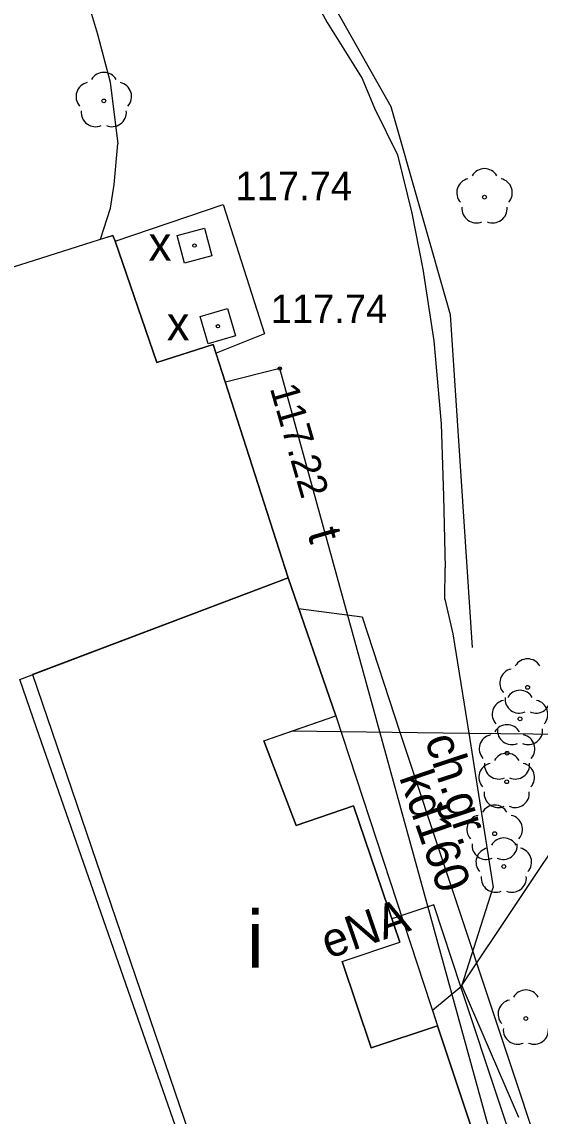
# Model space of a CAD drawing. Extents: x 6434771 to 6436222, y 5663454 to 5664782.
# Drawn here: x 6435049.14 to 6435062.78, y 5663936.61 to 5663965.39 of the extents above; entities that cross this region are included whole.
import ezdxf

# ---------------------------------------------------------------- set-up
doc = ezdxf.new("R2010")
doc.units = 0
for name, color, linetype in [('Warstwa 1', 7, 'Continuous'), ('Warstwa 11', 7, 'Continuous'), ('Warstwa 12', 7, 'Continuous'), ('Warstwa 13', 7, 'Continuous'), ('Warstwa 14', 7, 'Continuous'), ('Warstwa 15', 7, 'Continuous'), ('Warstwa 2', 7, 'Continuous'), ('Warstwa 3', 7, 'Continuous'), ('Warstwa 4', 7, 'Continuous'), ('Warstwa 5', 7, 'Continuous'), ('Warstwa 6', 7, 'Continuous'), ('Warstwa 7', 7, 'Continuous'), ('Warstwa 9', 7, 'Continuous')]:
    doc.layers.add(name, color=color, linetype=linetype)

msp = doc.modelspace()

# ---------------------------------------------------------------- linework, layer by layer
at = {"layer": 'Warstwa 1'}
msp.add_lwpolyline([(6435030.566, 5663973.645), (6435039.149, 5663947.769), (6435036.993, 5663946.976), (6435036.181, 5663946.696), (6435041.489, 5663931.466), (6435045.908, 5663932.932), (6435047.477, 5663928.708), (6435055.177, 5663931.364), (6435053.638, 5663935.876), (6435053.38, 5663935.79), (6435049.528, 5663946.824), (6435049.084, 5663948.096), (6435056.145, 5663950.764), (6435054.179, 5663956.908), (6435052.694, 5663956.436), (6435051.592, 5663959.62), (6435051.538, 5663959.777), (6435045.895, 5663957.98), (6435039.739, 5663976.169)], dxfattribs=at)
msp.add_lwpolyline([(6435054.968, 5663931.977), (6435061.675, 5663934.196), (6435060.083, 5663938.986), (6435058.336, 5663938.407), (6435057.573, 5663940.676), (6435059.09, 5663941.188), (6435057.873, 5663944.773), (6435056.356, 5663944.251), (6435055.513, 5663946.481), (6435057.401, 5663947.139), (6435056.145, 5663950.764), (6435049.424, 5663948.225)], close=True, dxfattribs=at)
at = {"layer": 'Warstwa 11'}
for centre in [(6435051.297, 5663963.313), (6435061.317, 5663960.782), (6435062.451, 5663947.887), (6435062.251, 5663947.06), (6435061.91, 5663946.154), (6435061.901, 5663945.404), (6435061.584, 5663944.038), (6435061.824, 5663943.175), (6435062.406, 5663939.178)]:
    msp.add_circle(centre, 0.05, dxfattribs=at)
for centre, start, end in [((6435051.297, 5663963.688), 30.1471, 149.8529), ((6435050.94, 5663963.429), 102.1471, 221.8529), ((6435051.654, 5663963.429), 318.1471, 77.8529), ((6435051.077, 5663963.01), 174.1471, 293.8529), ((6435051.517, 5663963.01), 246.1471, 5.8529), ((6435061.317, 5663961.157), 30.1471, 149.8529), ((6435060.96, 5663960.898), 102.1471, 221.8529), ((6435061.674, 5663960.898), 318.1471, 77.8529), ((6435061.097, 5663960.479), 174.1471, 293.8529), ((6435061.537, 5663960.479), 246.1471, 5.8529), ((6435062.451, 5663948.262), 30.1471, 149.8529), ((6435062.094, 5663948.003), 102.1471, 221.8529), ((6435062.251, 5663947.435), 30.1471, 149.8529), ((6435061.894, 5663947.176), 102.1471, 221.8529), ((6435062.231, 5663947.584), 174.1471, 293.8529), ((6435062.671, 5663947.584), 246.1471, 5.8529), ((6435062.608, 5663947.176), 318.1471, 77.8529), ((6435061.91, 5663946.529), 30.1471, 149.8529), ((6435062.031, 5663946.757), 174.1471, 293.8529), ((6435062.471, 5663946.757), 246.1471, 5.8529), ((6435061.553, 5663946.27), 102.1471, 221.8529), ((6435062.267, 5663946.27), 318.1471, 77.8529), ((6435061.901, 5663945.779), 30.1471, 149.8529), ((6435061.544, 5663945.52), 102.1471, 221.8529), ((6435061.69, 5663945.851), 174.1471, 293.8529), ((6435062.13, 5663945.851), 246.1471, 5.8529), ((6435062.258, 5663945.52), 318.1471, 77.8529), ((6435061.681, 5663945.101), 174.1471, 293.8529), ((6435062.121, 5663945.101), 246.1471, 5.8529), ((6435061.584, 5663944.413), 30.1471, 149.8529), ((6435061.227, 5663944.154), 102.1471, 221.8529), ((6435061.941, 5663944.154), 318.1471, 77.8529), ((6435061.824, 5663943.55), 30.1471, 149.8529), ((6435061.364, 5663943.735), 174.1471, 293.8529), ((6435061.467, 5663943.291), 102.1471, 221.8529), ((6435061.804, 5663943.735), 246.1471, 5.8529), ((6435062.181, 5663943.291), 318.1471, 77.8529), ((6435061.604, 5663942.872), 174.1471, 293.8529), ((6435062.044, 5663942.872), 246.1471, 5.8529), ((6435062.406, 5663939.553), 30.1471, 149.8529), ((6435062.049, 5663939.294), 102.1471, 221.8529), ((6435062.186, 5663938.875), 174.1471, 293.8529), ((6435062.626, 5663938.875), 246.1471, 5.8529)]:
    msp.add_arc(centre, 0.375, start, end, dxfattribs=at)
at = {"layer": 'Warstwa 12'}
for points in [[(6435058.558, 5663946.715), (6435055.927, 5663956.272), (6435054.503, 5663955.915)], [(6435047.391, 5663918.255), (6435060.477, 5663933.521), (6435061.855, 5663934.174), (6435061.776, 5663935.055), (6435058.558, 5663946.715)], [(6435060.695, 5663940.008), (6435065.125, 5663946.635)], [(6435060.695, 5663940.008), (6435059.981, 5663942.167), (6435058.881, 5663941.801)], [(6435056.12, 5663932.143), (6435056.274, 5663931.671), (6435062.751, 5663933.813), (6435060.695, 5663940.008)]]:
    msp.add_lwpolyline(points, dxfattribs=at)
at = {"layer": 'Warstwa 14'}
msp.add_circle((6435055.927, 5663956.272), 0.045, dxfattribs=at)
at = {"layer": 'Warstwa 15'}
msp.add_lwpolyline([(6435051.592, 5663959.62), (6435054.44, 5663960.585), (6435055.526, 5663957.189), (6435054.254, 5663956.681), (6435054.179, 5663956.908), (6435052.694, 5663956.436)], close=True, dxfattribs=at)
at = {"layer": 'Warstwa 2'}
msp.add_lwpolyline([(6435057.401, 5663947.139), (6435060.083, 5663938.986), (6435058.336, 5663938.407), (6435057.573, 5663940.676), (6435059.09, 5663941.188), (6435057.873, 5663944.773), (6435056.356, 5663944.251), (6435055.513, 5663946.481)], close=True, dxfattribs=at)
at = {"layer": 'Warstwa 4'}
msp.add_lwpolyline([(6435061.004, 5663948.939), (6435060.419, 5663957.687), (6435058.856, 5663963.156), (6435055.243, 5663969.55), (6435051.275, 5663975.588)], dxfattribs=at)
for points in [[(6435054.142, 5663959.242), (6435053.418, 5663959.048), (6435053.224, 5663959.772), (6435053.948, 5663959.966)], [(6435054.046, 5663956.92), (6435053.836, 5663957.64), (6435054.556, 5663957.85), (6435054.766, 5663957.13)]]:
    msp.add_lwpolyline(points, close=True, dxfattribs=at)
at = {"layer": 'Warstwa 5'}
for p, q in [((6435056.255, 5663967.077), (6435057.173, 5663965.378)), ((6435057.173, 5663965.378), (6435058.094, 5663963.903)), ((6435058.094, 5663963.903), (6435058.42, 5663963.122)), ((6435058.42, 5663963.122), (6435059.03, 5663961.895)), ((6435059.03, 5663961.895), (6435059.403, 5663960.358)), ((6435059.403, 5663960.358), (6435059.697, 5663958.89)), ((6435059.697, 5663958.89), (6435059.987, 5663957.001)), ((6435059.987, 5663957.001), (6435060.173, 5663954.823)), ((6435060.173, 5663954.823), (6435060.239, 5663952.915)), ((6435060.239, 5663952.915), (6435060.283, 5663951.028)), ((6435060.273, 5663950.207), (6435060.283, 5663951.028)), ((6435060.273, 5663950.207), (6435060.486, 5663949.294)), ((6435060.486, 5663949.294), (6435060.908, 5663946.686)), ((6435060.908, 5663946.686), (6435070.44, 5663946.571)), ((6435060.908, 5663946.686), (6435070.44, 5663946.571)), ((6435060.908, 5663946.686), (6435061.541, 5663942.619)), ((6435060.716, 5663940.038), (6435061.541, 5663942.619)), ((6435060.716, 5663940.038), (6435062.214, 5663936.58))]:
    msp.add_line(p, q, dxfattribs=at)
at = {"layer": 'Warstwa 6'}
for centre in [(6435053.683, 5663959.507), (6435054.301, 5663957.385)]:
    msp.add_circle(centre, 0.045, dxfattribs=at)
at = {"layer": 'Warstwa 7'}
for points in [[(6435056.424, 5663949.961), (6435058.093, 5663949.74), (6435059.091, 5663946.708)], [(6435059.091, 5663946.708), (6435063.004, 5663934.95)]]:
    msp.add_lwpolyline(points, dxfattribs=at)
at = {"layer": 'Warstwa 9'}
for p, q in [((6435056.255, 5663967.077), (6435057.173, 5663965.378)), ((6435050.747, 5663966.34), (6435051.134, 5663965.07)), ((6435057.173, 5663965.378), (6435058.094, 5663963.903)), ((6435051.134, 5663965.07), (6435051.465, 5663963.802)), ((6435051.465, 5663963.802), (6435051.668, 5663962.18)), ((6435058.094, 5663963.903), (6435058.42, 5663963.122)), ((6435058.42, 5663963.122), (6435059.03, 5663961.895)), ((6435051.566, 5663961.116), (6435051.668, 5663962.18)), ((6435059.03, 5663961.895), (6435059.403, 5663960.358)), ((6435051.469, 5663960.496), (6435051.566, 5663961.116)), ((6435051.208, 5663959.672), (6435051.469, 5663960.496)), ((6435059.403, 5663960.358), (6435059.697, 5663958.89)), ((6435051.208, 5663959.672), (6435051.538, 5663959.777)), ((6435051.538, 5663959.777), (6435051.592, 5663959.62)), ((6435051.592, 5663959.62), (6435052.694, 5663956.436)), ((6435059.697, 5663958.89), (6435059.987, 5663957.001)), ((6435052.694, 5663956.436), (6435054.179, 5663956.908)), ((6435054.179, 5663956.908), (6435056.145, 5663950.764)), ((6435059.987, 5663957.001), (6435060.173, 5663954.823)), ((6435060.173, 5663954.823), (6435060.239, 5663952.915)), ((6435060.239, 5663952.915), (6435060.283, 5663951.028)), ((6435060.273, 5663950.207), (6435060.283, 5663951.028)), ((6435056.145, 5663950.764), (6435057.401, 5663947.139)), ((6435060.273, 5663950.207), (6435060.486, 5663949.294)), ((6435060.486, 5663949.294), (6435060.908, 5663946.686)), ((6435056.263, 5663946.742), (6435057.401, 5663947.139)), ((6435055.513, 5663946.481), (6435056.263, 5663946.742)), ((6435056.263, 5663946.742), (6435057.537, 5663946.727)), ((6435056.263, 5663946.742), (6435057.537, 5663946.727)), ((6435057.537, 5663946.727), (6435060.908, 5663946.686)), ((6435057.537, 5663946.727), (6435060.908, 5663946.686)), ((6435060.908, 5663946.686), (6435061.541, 5663942.619)), ((6435055.513, 5663946.481), (6435056.356, 5663944.251)), ((6435056.356, 5663944.251), (6435057.873, 5663944.773)), ((6435057.873, 5663944.773), (6435059.09, 5663941.188)), ((6435060.716, 5663940.038), (6435061.541, 5663942.619)), ((6435057.573, 5663940.676), (6435059.09, 5663941.188)), ((6435057.573, 5663940.676), (6435058.336, 5663938.407)), ((6435059.948, 5663939.395), (6435060.716, 5663940.038)), ((6435059.948, 5663939.395), (6435060.716, 5663940.038)), ((6435060.716, 5663940.038), (6435062.214, 5663936.58)), ((6435059.948, 5663939.395), (6435060.083, 5663938.986)), ((6435059.948, 5663939.395), (6435060.083, 5663938.986)), ((6435058.336, 5663938.407), (6435060.083, 5663938.986)), ((6435060.083, 5663938.986), (6435061.675, 5663934.196))]:
    msp.add_line(p, q, dxfattribs=at)

# ---------------------------------------------------------------- texts
at = {"layer": 'Warstwa 13'}
for s, rotation, p in [('t', 286.0893, (6435056.649, 5663951.947)), ('eNA', 19.0738, (6435057.205, 5663940.738))]:
    msp.add_text(s, height=0.9, rotation=rotation, dxfattribs=at).set_placement(p)
at = {"layer": 'Warstwa 14'}
msp.add_text('117.22', height=0.75, rotation=286.0893, dxfattribs=at).set_placement((6435055.662, 5663955.76))
at = {"layer": 'Warstwa 3'}
msp.add_text('i', height=1.5, dxfattribs=at).set_placement((6435055.066, 5663940.512))
at = {"layer": 'Warstwa 5'}
for p in [(6435052.475, 5663959.112), (6435052.953, 5663957.012)]:
    msp.add_text('x', height=0.9, dxfattribs=at).set_placement(p)
at = {"layer": 'Warstwa 6'}
for p in [(6435054.763, 5663960.702), (6435055.69, 5663957.469)]:
    msp.add_text('117.74', height=0.75, dxfattribs=at).set_placement(p)
at = {"layer": 'Warstwa 7'}
msp.add_text('kd160', height=0.9, rotation=288.9197, dxfattribs=at).set_placement((6435059.063, 5663945.524))
at = {"layer": 'Warstwa 9'}
msp.add_text('ch.gr.', height=0.9, rotation=288.2092, dxfattribs=at).set_placement((6435059.739, 5663946.514))

doc.saveas('drawing.dxf')
